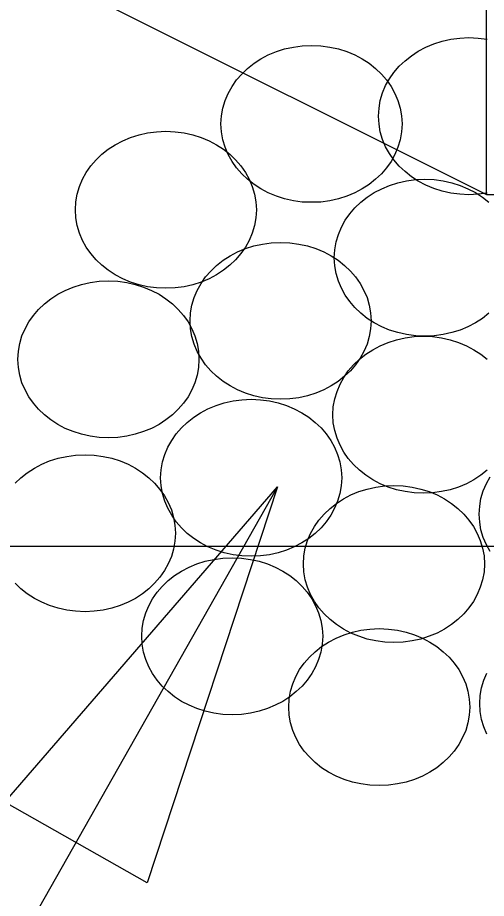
# Model space of a CAD drawing. Extents: x 1578769 to 1579225, y 724002 to 724828.
# Drawn here: x 1578847.804 to 1578848.492, y 724401.628 to 724402.922 of the extents above; entities that cross this region are included whole.
import ezdxf

# ---------------------------------------------------------------- set-up
doc = ezdxf.new("R2010")
doc.units = 0
for name, color, linetype in [('1', 7, 'Continuous'), ('Old_Level_1', 7, 'Continuous'), ('Old_Level_41', 7, 'Continuous'), ('R_Fin Surface', 7, 'Continuous')]:
    doc.layers.add(name, color=color, linetype=linetype)

msp = doc.modelspace()

# ---------------------------------------------------------------- linework, layer by layer
at = {"layer": '1'}
msp.add_line((1578848.4925, 724402.6617), (1578848.4925, 724410.3704), dxfattribs=at)
msp.add_lwpolyline([(1578848.1856, 724402.2325), (1578845.9699, 724398.3239), (1578845.2846, 724398.3239)], dxfattribs=at)
msp.add_lwpolyline([(1578847.7853, 724401.7697), (1578848.1856, 724402.2325), (1578847.9941, 724401.6514)], close=True, dxfattribs=at)
at = {"layer": 'Old_Level_1'}
for points in [[(1578848.3341, 724402.7768), (1578848.3348, 724402.7886), (1578848.3367, 724402.8), (1578848.34, 724402.8112), (1578848.3444, 724402.8217), (1578848.3501, 724402.8317), (1578848.3566, 724402.8411), (1578848.3643, 724402.8501), (1578848.373, 724402.8582), (1578848.3825, 724402.8656), (1578848.3925, 724402.8724), (1578848.4037, 724402.8781), (1578848.4153, 724402.8829), (1578848.4273, 724402.8868), (1578848.4402, 724402.8897), (1578848.4533, 724402.8915), (1578848.4669, 724402.8921), (1578848.4805, 724402.8915), (1578848.4936, 724402.8897)], [(1578848.1027, 724402.7655), (1578848.1035, 724402.7773), (1578848.1055, 724402.7886), (1578848.1088, 724402.7998), (1578848.1132, 724402.8103), (1578848.1189, 724402.8203), (1578848.1254, 724402.83), (1578848.1331, 724402.8387), (1578848.1416, 724402.847), (1578848.1512, 724402.8545), (1578848.1613, 724402.861), (1578848.1722, 724402.8669), (1578848.184, 724402.8718), (1578848.1961, 724402.8755), (1578848.209, 724402.8783), (1578848.2221, 724402.8801), (1578848.2357, 724402.8807), (1578848.2492, 724402.8801), (1578848.2624, 724402.8783), (1578848.2753, 724402.8755), (1578848.2873, 724402.8718), (1578848.2991, 724402.8669), (1578848.31, 724402.861), (1578848.3201, 724402.8545), (1578848.3297, 724402.847), (1578848.3383, 724402.8387), (1578848.3459, 724402.83), (1578848.3525, 724402.8203), (1578848.3582, 724402.8103), (1578848.3625, 724402.7998), (1578848.3658, 724402.7886), (1578848.3678, 724402.7773), (1578848.3687, 724402.7655), (1578848.3678, 724402.7538), (1578848.3658, 724402.7423), (1578848.3625, 724402.7313), (1578848.3582, 724402.7206), (1578848.3525, 724402.7105), (1578848.3459, 724402.7011), (1578848.3383, 724402.6922), (1578848.3297, 724402.6841), (1578848.3201, 724402.6766), (1578848.31, 724402.6701), (1578848.2991, 724402.6642), (1578848.2873, 724402.6593), (1578848.2753, 724402.6554), (1578848.2624, 724402.6526), (1578848.2492, 724402.6508), (1578848.2357, 724402.6504), (1578848.2221, 724402.6508), (1578848.209, 724402.6526), (1578848.1961, 724402.6554), (1578848.184, 724402.6593), (1578848.1722, 724402.6642), (1578848.1613, 724402.6701), (1578848.1512, 724402.6766), (1578848.1416, 724402.6841), (1578848.1331, 724402.6922), (1578848.1254, 724402.7011), (1578848.1189, 724402.7105), (1578848.1132, 724402.7206), (1578848.1088, 724402.7313), (1578848.1055, 724402.7423), (1578848.1035, 724402.7538), (1578848.1027, 724402.7655), (1578848.1027, 724402.7655)], [(1578848.4936, 724402.6639), (1578848.4805, 724402.6622), (1578848.4669, 724402.6615), (1578848.4533, 724402.6622), (1578848.4402, 724402.6639), (1578848.4273, 724402.6668), (1578848.4153, 724402.6707), (1578848.4037, 724402.6755), (1578848.3925, 724402.6812), (1578848.3825, 724402.688), (1578848.373, 724402.6954), (1578848.3643, 724402.7035), (1578848.3566, 724402.7125), (1578848.3501, 724402.7219), (1578848.3444, 724402.732), (1578848.34, 724402.7425), (1578848.3367, 724402.7536), (1578848.3348, 724402.765), (1578848.3341, 724402.7768), (1578848.3341, 724402.7768)], [(1578847.8889, 724402.6393), (1578847.8895, 724402.6512), (1578847.8915, 724402.6625), (1578847.8948, 724402.6737), (1578847.8994, 724402.6842), (1578847.9049, 724402.6942), (1578847.9116, 724402.7039), (1578847.9193, 724402.7126), (1578847.9278, 724402.7209), (1578847.9372, 724402.7284), (1578847.9475, 724402.7349), (1578847.9584, 724402.7406), (1578847.97, 724402.7457), (1578847.9823, 724402.7494), (1578847.995, 724402.7522), (1578848.0081, 724402.754), (1578848.0216, 724402.7546), (1578848.0354, 724402.754), (1578848.0486, 724402.7522), (1578848.0612, 724402.7494), (1578848.0735, 724402.7457), (1578848.0851, 724402.7406), (1578848.096, 724402.7349), (1578848.1063, 724402.7284), (1578848.1157, 724402.7209), (1578848.1242, 724402.7126), (1578848.1319, 724402.7039), (1578848.1387, 724402.6942), (1578848.1442, 724402.6842), (1578848.1487, 724402.6737), (1578848.152, 724402.6625), (1578848.154, 724402.6512), (1578848.1547, 724402.6393), (1578848.154, 724402.6275), (1578848.152, 724402.6162), (1578848.1487, 724402.6052), (1578848.1442, 724402.5945), (1578848.1387, 724402.5844), (1578848.1319, 724402.575), (1578848.1242, 724402.5661), (1578848.1157, 724402.558), (1578848.1063, 724402.5505), (1578848.096, 724402.544), (1578848.0851, 724402.5381), (1578848.0735, 724402.5332), (1578848.0612, 724402.5293), (1578848.0486, 724402.5265), (1578848.0354, 724402.5247), (1578848.0216, 724402.5243), (1578848.0081, 724402.5247), (1578847.995, 724402.5265), (1578847.9823, 724402.5293), (1578847.97, 724402.5332), (1578847.9584, 724402.5381), (1578847.9475, 724402.544), (1578847.9372, 724402.5505), (1578847.9278, 724402.558), (1578847.9193, 724402.5661), (1578847.9116, 724402.575), (1578847.9049, 724402.5844), (1578847.8994, 724402.5945), (1578847.8948, 724402.6052), (1578847.8915, 724402.6162), (1578847.8895, 724402.6275), (1578847.8889, 724402.6393), (1578847.8889, 724402.6393)], [(1578848.2691, 724402.569), (1578848.2698, 724402.5808), (1578848.2718, 724402.5922), (1578848.2751, 724402.6031), (1578848.2796, 724402.6138), (1578848.2851, 724402.6239), (1578848.2919, 724402.6333), (1578848.2995, 724402.6423), (1578848.3081, 724402.6504), (1578848.3175, 724402.6578), (1578848.3278, 724402.6646), (1578848.3387, 724402.6703), (1578848.3503, 724402.6751), (1578848.3625, 724402.679), (1578848.3752, 724402.6819), (1578848.3886, 724402.6836), (1578848.4021, 724402.6843), (1578848.4157, 724402.6836), (1578848.4288, 724402.6819), (1578848.4415, 724402.679), (1578848.4538, 724402.6751), (1578848.4654, 724402.6703), (1578848.4763, 724402.6646), (1578848.4866, 724402.6578), (1578848.496, 724402.6504)], [(1578848.0574, 724402.4762), (1578848.058, 724402.4881), (1578848.06, 724402.4994), (1578848.0633, 724402.5106), (1578848.0679, 724402.5211), (1578848.0734, 724402.5312), (1578848.0801, 724402.5408), (1578848.0878, 724402.5495), (1578848.0963, 724402.5578), (1578848.1057, 724402.5653), (1578848.116, 724402.5718), (1578848.1269, 724402.5775), (1578848.1386, 724402.5826), (1578848.1508, 724402.5863), (1578848.1635, 724402.5891), (1578848.1766, 724402.5909), (1578848.1904, 724402.5915), (1578848.204, 724402.5909), (1578848.2171, 724402.5891), (1578848.2298, 724402.5863), (1578848.242, 724402.5826), (1578848.2536, 724402.5775), (1578848.2646, 724402.5718), (1578848.2748, 724402.5653), (1578848.2842, 724402.5578), (1578848.2928, 724402.5495), (1578848.3004, 724402.5408), (1578848.3072, 724402.5312), (1578848.3127, 724402.5211), (1578848.3173, 724402.5106), (1578848.3205, 724402.4994), (1578848.3225, 724402.4881), (1578848.3232, 724402.4762), (1578848.3225, 724402.4644), (1578848.3205, 724402.4531), (1578848.3173, 724402.4421), (1578848.3127, 724402.4314), (1578848.3072, 724402.4213), (1578848.3004, 724402.4119), (1578848.2928, 724402.403), (1578848.2842, 724402.3949), (1578848.2748, 724402.3875), (1578848.2646, 724402.3809), (1578848.2536, 724402.375), (1578848.242, 724402.3702), (1578848.2298, 724402.3662), (1578848.2171, 724402.3634), (1578848.204, 724402.3616), (1578848.1904, 724402.3612), (1578848.1766, 724402.3616), (1578848.1635, 724402.3634), (1578848.1508, 724402.3662), (1578848.1386, 724402.3702), (1578848.1269, 724402.375), (1578848.116, 724402.3809), (1578848.1057, 724402.3875), (1578848.0963, 724402.3949), (1578848.0878, 724402.403), (1578848.0801, 724402.4119), (1578848.0734, 724402.4213), (1578848.0679, 724402.4314), (1578848.0633, 724402.4421), (1578848.06, 724402.4531), (1578848.058, 724402.4644), (1578848.0574, 724402.4762), (1578848.0574, 724402.4762)], [(1578848.496, 724402.4874), (1578848.4866, 724402.48), (1578848.4763, 724402.4734), (1578848.4654, 724402.4677), (1578848.4538, 724402.4627), (1578848.4415, 724402.459), (1578848.4288, 724402.4561), (1578848.4157, 724402.4544), (1578848.4021, 724402.4537), (1578848.3886, 724402.4544), (1578848.3752, 724402.4561), (1578848.3625, 724402.459), (1578848.3503, 724402.4627), (1578848.3387, 724402.4677), (1578848.3278, 724402.4734), (1578848.3175, 724402.48), (1578848.3081, 724402.4874), (1578848.2995, 724402.4957), (1578848.2919, 724402.5045), (1578848.2851, 724402.5141), (1578848.2796, 724402.5242), (1578848.2751, 724402.5347), (1578848.2718, 724402.5458), (1578848.2698, 724402.5572), (1578848.2691, 724402.569), (1578848.2691, 724402.569)], [(1578847.8045, 724402.4198), (1578847.8052, 724402.4316), (1578847.8071, 724402.443), (1578847.8104, 724402.4542), (1578847.815, 724402.4647), (1578847.8205, 724402.4747), (1578847.8273, 724402.4843), (1578847.8349, 724402.4931), (1578847.8435, 724402.5012), (1578847.8529, 724402.5086), (1578847.8631, 724402.5154), (1578847.8741, 724402.5211), (1578847.8857, 724402.5259), (1578847.8979, 724402.5298), (1578847.9106, 724402.5327), (1578847.924, 724402.5345), (1578847.9375, 724402.5351), (1578847.9511, 724402.5345), (1578847.9642, 724402.5327), (1578847.9769, 724402.5298), (1578847.9891, 724402.5259), (1578848.0007, 724402.5211), (1578848.0117, 724402.5154), (1578848.0219, 724402.5086), (1578848.0314, 724402.5012), (1578848.0399, 724402.4931), (1578848.0475, 724402.4843), (1578848.0543, 724402.4747), (1578848.0598, 724402.4647), (1578848.0644, 724402.4542), (1578848.0677, 724402.443), (1578848.0696, 724402.4316), (1578848.0703, 724402.4198), (1578848.0696, 724402.408), (1578848.0677, 724402.3966), (1578848.0644, 724402.3855), (1578848.0598, 724402.375), (1578848.0543, 724402.3649), (1578848.0475, 724402.3555), (1578848.0399, 724402.3465), (1578848.0314, 724402.3384), (1578848.0219, 724402.331), (1578848.0117, 724402.3242), (1578848.0007, 724402.3185), (1578847.9891, 724402.3137), (1578847.9769, 724402.3098), (1578847.9642, 724402.3069), (1578847.9511, 724402.3052), (1578847.9375, 724402.3045), (1578847.924, 724402.3052), (1578847.9106, 724402.3069), (1578847.8979, 724402.3098), (1578847.8857, 724402.3137), (1578847.8741, 724402.3185), (1578847.8631, 724402.3242), (1578847.8529, 724402.331), (1578847.8435, 724402.3384), (1578847.8349, 724402.3465), (1578847.8273, 724402.3555), (1578847.8205, 724402.3649), (1578847.815, 724402.375), (1578847.8104, 724402.3855), (1578847.8071, 724402.3966), (1578847.8052, 724402.408), (1578847.8045, 724402.4198), (1578847.8045, 724402.4198)], [(1578848.267, 724402.3384), (1578848.2676, 724402.3502), (1578848.2698, 724402.3616), (1578848.2731, 724402.3728), (1578848.2775, 724402.3833), (1578848.2831, 724402.3933), (1578848.2897, 724402.403), (1578848.2974, 724402.4117), (1578848.3059, 724402.42), (1578848.3153, 724402.4275), (1578848.3256, 724402.434), (1578848.3365, 724402.4397), (1578848.3481, 724402.4447), (1578848.3604, 724402.4485), (1578848.373, 724402.4513), (1578848.3864, 724402.4531), (1578848.3999, 724402.4537), (1578848.4135, 724402.4531), (1578848.4266, 724402.4513), (1578848.4393, 724402.4485), (1578848.4516, 724402.4447), (1578848.4632, 724402.4397), (1578848.4741, 724402.434), (1578848.4844, 724402.4275), (1578848.4938, 724402.42)], [(1578848.0141, 724402.2459), (1578848.015, 724402.2577), (1578848.0169, 724402.2691), (1578848.0202, 724402.28), (1578848.0246, 724402.2908), (1578848.0303, 724402.3008), (1578848.0368, 724402.3102), (1578848.0445, 724402.3192), (1578848.053, 724402.3273), (1578848.0626, 724402.3347), (1578848.0727, 724402.3415), (1578848.0836, 724402.3472), (1578848.0954, 724402.352), (1578848.1075, 724402.356), (1578848.1204, 724402.3588), (1578848.1335, 724402.3605), (1578848.1471, 724402.3612), (1578848.1606, 724402.3605), (1578848.1738, 724402.3588), (1578848.1867, 724402.356), (1578848.1987, 724402.352), (1578848.2103, 724402.3472), (1578848.2214, 724402.3415), (1578848.2315, 724402.3347), (1578848.2409, 724402.3273), (1578848.2497, 724402.3192), (1578848.2573, 724402.3102), (1578848.2639, 724402.3008), (1578848.2696, 724402.2908), (1578848.2739, 724402.28), (1578848.2772, 724402.2691), (1578848.2792, 724402.2577), (1578848.2801, 724402.2459), (1578848.2792, 724402.2341), (1578848.2772, 724402.2227), (1578848.2739, 724402.2116), (1578848.2696, 724402.2011), (1578848.2639, 724402.191), (1578848.2573, 724402.1814), (1578848.2497, 724402.1726), (1578848.2409, 724402.1643), (1578848.2315, 724402.1569), (1578848.2214, 724402.1503), (1578848.2103, 724402.1446), (1578848.1987, 724402.1396), (1578848.1867, 724402.1359), (1578848.1738, 724402.133), (1578848.1606, 724402.1313), (1578848.1471, 724402.1306), (1578848.1335, 724402.1313), (1578848.1204, 724402.133), (1578848.1075, 724402.1359), (1578848.0954, 724402.1396), (1578848.0836, 724402.1446), (1578848.0727, 724402.1503), (1578848.0626, 724402.1569), (1578848.053, 724402.1643), (1578848.0445, 724402.1726), (1578848.0368, 724402.1814), (1578848.0303, 724402.191), (1578848.0246, 724402.2011), (1578848.0202, 724402.2116), (1578848.0169, 724402.2227), (1578848.015, 724402.2341), (1578848.0141, 724402.2459), (1578848.0141, 724402.2459)], [(1578848.4938, 724402.2571), (1578848.4844, 724402.2496), (1578848.4741, 724402.2428), (1578848.4632, 724402.2372), (1578848.4516, 724402.2323), (1578848.4393, 724402.2284), (1578848.4266, 724402.2256), (1578848.4135, 724402.2238), (1578848.3999, 724402.2232), (1578848.3864, 724402.2238), (1578848.373, 724402.2256), (1578848.3604, 724402.2284), (1578848.3481, 724402.2323), (1578848.3365, 724402.2372), (1578848.3256, 724402.2428), (1578848.3153, 724402.2496), (1578848.3059, 724402.2571), (1578848.2974, 724402.2652), (1578848.2897, 724402.2741), (1578848.2831, 724402.2835), (1578848.2775, 724402.2936), (1578848.2731, 724402.3043), (1578848.2698, 724402.3153), (1578848.2676, 724402.3266), (1578848.267, 724402.3384), (1578848.267, 724402.3384)], [(1578847.8004, 724402.2378), (1578847.8089, 724402.2459), (1578847.8183, 724402.2533), (1578847.8286, 724402.2601), (1578847.8395, 724402.2658), (1578847.8511, 724402.2706), (1578847.8634, 724402.2746), (1578847.8761, 724402.2774), (1578847.8892, 724402.2792), (1578847.903, 724402.2798), (1578847.9165, 724402.2792), (1578847.9296, 724402.2774), (1578847.9423, 724402.2746), (1578847.9546, 724402.2706), (1578847.9662, 724402.2658), (1578847.9771, 724402.2601), (1578847.9874, 724402.2533), (1578847.9968, 724402.2459), (1578848.0053, 724402.2378), (1578848.013, 724402.2288), (1578848.0198, 724402.2195), (1578848.0252, 724402.2094), (1578848.0298, 724402.1989), (1578848.0331, 724402.1877), (1578848.0351, 724402.1763), (1578848.0357, 724402.1645), (1578848.0351, 724402.1527), (1578848.0331, 724402.1413), (1578848.0298, 724402.1302), (1578848.0252, 724402.1197), (1578848.0198, 724402.1096), (1578848.013, 724402.1), (1578848.0053, 724402.0913), (1578847.9968, 724402.083), (1578847.9874, 724402.0755), (1578847.9771, 724402.0689), (1578847.9662, 724402.0633), (1578847.9546, 724402.0584), (1578847.9423, 724402.0545), (1578847.9296, 724402.0517), (1578847.9165, 724402.0499), (1578847.903, 724402.0493), (1578847.8892, 724402.0499), (1578847.8761, 724402.0517), (1578847.8634, 724402.0545), (1578847.8511, 724402.0584), (1578847.8395, 724402.0633), (1578847.8286, 724402.0689), (1578847.8183, 724402.0755), (1578847.8089, 724402.083), (1578847.8004, 724402.0913)], [(1578848.4819, 724402.1925), (1578848.4826, 724402.2043), (1578848.4845, 724402.2157), (1578848.4878, 724402.2266), (1578848.4924, 724402.2373), (1578848.4979, 724402.2474)], [(1578848.2239, 724402.1192), (1578848.2245, 724402.1311), (1578848.2265, 724402.1424), (1578848.2298, 724402.1536), (1578848.2341, 724402.1641), (1578848.2398, 724402.1742), (1578848.2464, 724402.1838), (1578848.2541, 724402.1925), (1578848.2628, 724402.2008), (1578848.2722, 724402.2083), (1578848.2825, 724402.2148), (1578848.2934, 724402.2208), (1578848.305, 724402.2256), (1578848.3173, 724402.2293), (1578848.33, 724402.2321), (1578848.3431, 724402.2339), (1578848.3566, 724402.2345), (1578848.3702, 724402.2339), (1578848.3835, 724402.2321), (1578848.3962, 724402.2293), (1578848.4085, 724402.2256), (1578848.4201, 724402.2208), (1578848.431, 724402.2148), (1578848.4413, 724402.2083), (1578848.4507, 724402.2008), (1578848.4592, 724402.1925), (1578848.4669, 724402.1838), (1578848.4734, 724402.1742), (1578848.4791, 724402.1641), (1578848.4835, 724402.1536), (1578848.4868, 724402.1424), (1578848.489, 724402.1311), (1578848.4896, 724402.1192), (1578848.489, 724402.1077), (1578848.4868, 724402.0961), (1578848.4835, 724402.0851), (1578848.4791, 724402.0744), (1578848.4734, 724402.0643), (1578848.4669, 724402.0549), (1578848.4592, 724402.046), (1578848.4507, 724402.0379), (1578848.4413, 724402.0305), (1578848.431, 724402.0239), (1578848.4201, 724402.018), (1578848.4085, 724402.0132), (1578848.3962, 724402.0092), (1578848.3835, 724402.0064), (1578848.3702, 724402.0046), (1578848.3566, 724402.0042), (1578848.3431, 724402.0046), (1578848.33, 724402.0064), (1578848.3173, 724402.0092), (1578848.305, 724402.0132), (1578848.2934, 724402.018), (1578848.2825, 724402.0239), (1578848.2722, 724402.0305), (1578848.2628, 724402.0379), (1578848.2541, 724402.046), (1578848.2464, 724402.0549), (1578848.2398, 724402.0643), (1578848.2341, 724402.0744), (1578848.2298, 724402.0851), (1578848.2265, 724402.0961), (1578848.2245, 724402.1077), (1578848.2239, 724402.1192), (1578848.2239, 724402.1192)], [(1578848.4979, 724402.1376), (1578848.4924, 724402.1477), (1578848.4878, 724402.1582), (1578848.4845, 724402.1693), (1578848.4826, 724402.1807), (1578848.4819, 724402.1925), (1578848.4819, 724402.1925)], [(1578847.9863, 724402.0133), (1578847.9869, 724402.0251), (1578847.9889, 724402.0364), (1578847.9922, 724402.0476), (1578847.9966, 724402.0581), (1578848.0023, 724402.0682), (1578848.0088, 724402.0778), (1578848.0165, 724402.0865), (1578848.0252, 724402.0949), (1578848.0346, 724402.1023), (1578848.0449, 724402.1088), (1578848.0558, 724402.1145), (1578848.0674, 724402.1196), (1578848.0797, 724402.1233), (1578848.0924, 724402.1261), (1578848.1055, 724402.1279), (1578848.1191, 724402.1285), (1578848.1326, 724402.1279), (1578848.146, 724402.1261), (1578848.1587, 724402.1233), (1578848.1709, 724402.1196), (1578848.1825, 724402.1145), (1578848.1934, 724402.1088), (1578848.2037, 724402.1023), (1578848.2131, 724402.0949), (1578848.2217, 724402.0865), (1578848.2293, 724402.0778), (1578848.2359, 724402.0682), (1578848.2416, 724402.0581), (1578848.2459, 724402.0476), (1578848.2492, 724402.0364), (1578848.2514, 724402.0251), (1578848.2521, 724402.0133), (1578848.2514, 724402.0015), (1578848.2492, 724401.9901), (1578848.2459, 724401.9791), (1578848.2416, 724401.9684), (1578848.2359, 724401.9584), (1578848.2293, 724401.949), (1578848.2217, 724401.94), (1578848.2131, 724401.9319), (1578848.2037, 724401.9244), (1578848.1934, 724401.9177), (1578848.1825, 724401.912), (1578848.1709, 724401.9072), (1578848.1587, 724401.9032), (1578848.146, 724401.9004), (1578848.1326, 724401.8986), (1578848.1191, 724401.898), (1578848.1055, 724401.8986), (1578848.0924, 724401.9004), (1578848.0797, 724401.9032), (1578848.0674, 724401.9072), (1578848.0558, 724401.912), (1578848.0449, 724401.9177), (1578848.0346, 724401.9244), (1578848.0252, 724401.9319), (1578848.0165, 724401.94), (1578848.0088, 724401.949), (1578848.0023, 724401.9584), (1578847.9966, 724401.9684), (1578847.9922, 724401.9791), (1578847.9889, 724401.9901), (1578847.9869, 724402.0015), (1578847.9863, 724402.0133), (1578847.9863, 724402.0133)], [(1578848.2022, 724401.9092), (1578848.2029, 724401.9211), (1578848.2048, 724401.9324), (1578848.2081, 724401.9434), (1578848.2127, 724401.9541), (1578848.2182, 724401.9642), (1578848.225, 724401.9736), (1578848.2326, 724401.9825), (1578848.2411, 724401.9906), (1578848.2505, 724401.9981), (1578848.2608, 724402.0048), (1578848.2718, 724402.0105), (1578848.2834, 724402.0153), (1578848.2956, 724402.0193), (1578848.3083, 724402.0221), (1578848.3214, 724402.0239), (1578848.335, 724402.0245), (1578848.3488, 724402.0239), (1578848.3619, 724402.0221), (1578848.3746, 724402.0193), (1578848.3868, 724402.0153), (1578848.3984, 724402.0105), (1578848.4094, 724402.0048), (1578848.4196, 724401.9981), (1578848.429, 724401.9906), (1578848.4376, 724401.9825), (1578848.4452, 724401.9736), (1578848.452, 724401.9642), (1578848.4575, 724401.9541), (1578848.4621, 724401.9434), (1578848.4654, 724401.9324), (1578848.4673, 724401.9211), (1578848.468, 724401.9092), (1578848.4673, 724401.8974), (1578848.4654, 724401.8861), (1578848.4621, 724401.8749), (1578848.4575, 724401.8644), (1578848.452, 724401.8543), (1578848.4452, 724401.8447), (1578848.4376, 724401.836), (1578848.429, 724401.8277), (1578848.4196, 724401.8202), (1578848.4094, 724401.8137), (1578848.3984, 724401.808), (1578848.3868, 724401.8029), (1578848.3746, 724401.7992), (1578848.3619, 724401.7964), (1578848.3488, 724401.7946), (1578848.335, 724401.794), (1578848.3214, 724401.7946), (1578848.3083, 724401.7964), (1578848.2956, 724401.7992), (1578848.2834, 724401.8029), (1578848.2718, 724401.808), (1578848.2608, 724401.8137), (1578848.2505, 724401.8202), (1578848.2411, 724401.8277), (1578848.2326, 724401.836), (1578848.225, 724401.8447), (1578848.2182, 724401.8543), (1578848.2127, 724401.8644), (1578848.2081, 724401.8749), (1578848.2048, 724401.8861), (1578848.2029, 724401.8974), (1578848.2022, 724401.9092), (1578848.2022, 724401.9092)], [(1578848.4826, 724401.9144), (1578848.4832, 724401.9262), (1578848.4854, 724401.9376), (1578848.4887, 724401.9488), (1578848.4931, 724401.9593)], [(1578848.4931, 724401.8696), (1578848.4887, 724401.8803), (1578848.4854, 724401.8912), (1578848.4832, 724401.9026), (1578848.4826, 724401.9144), (1578848.4826, 724401.9144)]]:
    msp.add_lwpolyline(points, dxfattribs=at)
at = {"layer": 'Old_Level_41'}
msp.add_lwpolyline([(1578820.0324, 724402.1456), (1578940.0324, 724402.1456)], dxfattribs=at)
at = {"layer": 'R_Fin Surface'}
for p, q in [((1578842.4356, 724405.6902), (1578848.4925, 724402.6617)), ((1578842.4356, 724405.6902), (1578848.4925, 724402.6617)), ((1578848.4925, 724402.6617), (1578858.4925, 724402.6617)), ((1578848.4925, 724402.6617), (1578858.4925, 724402.6617))]:
    msp.add_line(p, q, dxfattribs=at)

doc.saveas('drawing.dxf')
